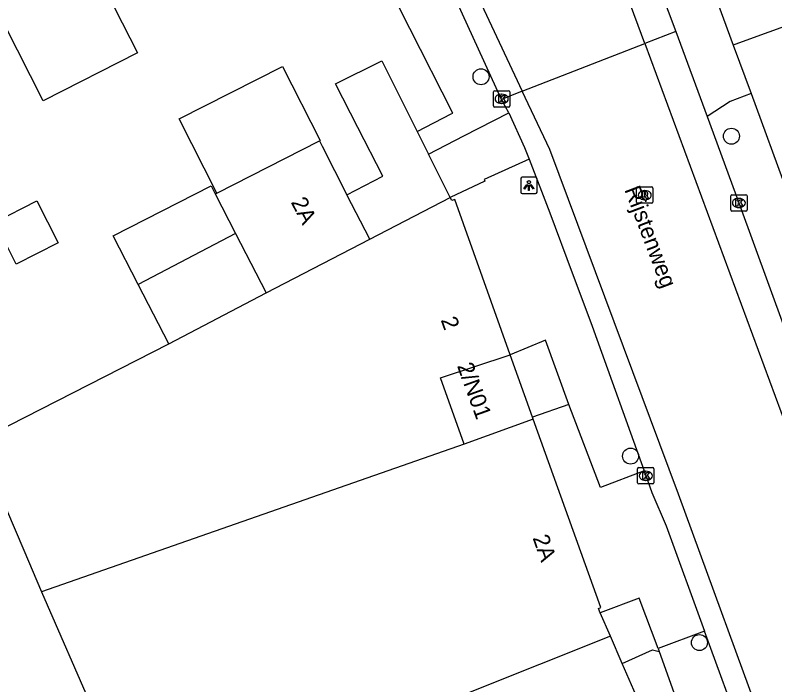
# Model space of a CAD drawing. Extents: x 158087 to 159494, y 382905 to 383981.
# Drawn here: x 158950.15 to 158996.6, y 383170.24 to 383211.21 of the extents above; entities that cross this region are included whole.
import ezdxf

# ---------------------------------------------------------------- set-up
doc = ezdxf.new("R2010")
doc.units = 0
for name, color, linetype in [('IMGEO_Boom', 7, 'Continuous'), ('IMGEO_Kolk', 7, 'Continuous'), ('IMGEO_Lichtpunt', 7, 'Continuous'), ('IMGEO_Openbare_ruimte_label', 7, 'Continuous'), ('IMGEO_Pand', 7, 'Continuous'), ('IMGEO_Pand_nummerreeks', 7, 'Continuous'), ('IMGEO_Parkeervlak_open', 7, 'Continuous'), ('IMGEO_Rijbaan_lokaal_gesloten', 7, 'Continuous'), ('IMGEO_Rijbaan_lokaal_open', 7, 'Continuous'), ('IMGEO_Rioolput', 7, 'Continuous'), ('IMGEO_Voetpad_open', 7, 'Continuous')]:
    doc.layers.add(name, color=color, linetype=linetype)

msp = doc.modelspace()

# ---------------------------------------------------------------- linework, layer by layer
at = {"layer": 'IMGEO_Boom'}
for centre in [(158978.635, 383207.441), (158993.945, 383203.801), (158987.78, 383184.23), (158991.991, 383172.818)]:
    msp.add_circle(centre, 0.489, dxfattribs=at)
at = {"layer": 'IMGEO_Kolk'}
for p, q in [((158979.396, 383205.659), (158979.396, 383206.511)), ((158979.471, 383206.585), (158980.323, 383206.585)), ((158979.884, 383206.365), (158979.909, 383206.365)), ((158980.397, 383206.511), (158980.397, 383205.659)), ((158979.907, 383205.805), (158979.882, 383205.805)), ((158980.323, 383205.585), (158979.471, 383205.585)), ((158993.904, 383199.291), (158993.904, 383200.143)), ((158993.979, 383200.217), (158994.831, 383200.217)), ((158994.905, 383200.143), (158994.905, 383199.291)), ((158994.392, 383199.997), (158994.417, 383199.997)), ((158994.831, 383199.217), (158993.979, 383199.217)), ((158994.415, 383199.437), (158994.39, 383199.437)), ((158988.209, 383182.598), (158988.209, 383183.45)), ((158988.284, 383183.524), (158989.136, 383183.524)), ((158989.21, 383183.45), (158989.21, 383182.598)), ((158988.697, 383183.304), (158988.722, 383183.304)), ((158989.136, 383182.524), (158988.284, 383182.524)), ((158988.72, 383182.744), (158988.695, 383182.744))]:
    msp.add_line(p, q, dxfattribs=at)
for points in [[(158979.396, 383205.659), (158979.396, 383206.511)], [(158979.471, 383206.585), (158980.323, 383206.585)], [(158979.717, 383206.285), (158979.84, 383206.285), (158979.84, 383206.134), (158979.97, 383206.285), (158980.134, 383206.285), (158979.988, 383206.134), (158980.141, 383205.885), (158979.989, 383205.885), (158979.904, 383206.049), (158979.84, 383205.982), (158979.84, 383205.885), (158979.717, 383205.885), (158979.717, 383206.285)], [(158980.397, 383206.511), (158980.397, 383205.659)], [(158980.323, 383205.585), (158979.471, 383205.585)], [(158993.904, 383199.291), (158993.904, 383200.143)], [(158993.979, 383200.217), (158994.831, 383200.217)], [(158994.905, 383200.143), (158994.905, 383199.291)], [(158994.225, 383199.917), (158994.348, 383199.917), (158994.348, 383199.766), (158994.478, 383199.917), (158994.642, 383199.917), (158994.496, 383199.766), (158994.649, 383199.517), (158994.497, 383199.517), (158994.412, 383199.681), (158994.348, 383199.614), (158994.348, 383199.517), (158994.225, 383199.517), (158994.225, 383199.917)], [(158994.831, 383199.217), (158993.979, 383199.217)], [(158988.209, 383182.598), (158988.209, 383183.45)], [(158988.284, 383183.524), (158989.136, 383183.524)], [(158989.21, 383183.45), (158989.21, 383182.598)], [(158988.53, 383183.224), (158988.653, 383183.224), (158988.653, 383183.073), (158988.783, 383183.224), (158988.947, 383183.224), (158988.801, 383183.073), (158988.954, 383182.824), (158988.802, 383182.824), (158988.717, 383182.988), (158988.653, 383182.921), (158988.653, 383182.824), (158988.53, 383182.824), (158988.53, 383183.224)], [(158989.136, 383182.524), (158988.284, 383182.524)]]:
    msp.add_lwpolyline(points, dxfattribs=at)
for centre, start, end in [((158979.473, 383206.509), 91.552, 178.448), ((158979.473, 383206.509), 91.552, 178.448), ((158980.321, 383206.509), 1.552, 88.448), ((158980.321, 383206.509), 1.552, 88.448), ((158979.473, 383205.661), 181.552, 268.448), ((158979.473, 383205.661), 181.552, 268.448), ((158980.321, 383205.661), 271.552, 358.448), ((158980.321, 383205.661), 271.552, 358.448), ((158993.981, 383200.141), 91.552, 178.448), ((158993.981, 383200.141), 91.552, 178.448), ((158994.829, 383200.141), 1.552, 88.448), ((158994.829, 383200.141), 1.552, 88.448), ((158993.981, 383199.293), 181.552, 268.448), ((158993.981, 383199.293), 181.552, 268.448), ((158994.829, 383199.293), 271.552, 358.448), ((158994.829, 383199.293), 271.552, 358.448), ((158988.286, 383183.448), 91.552, 178.448), ((158988.286, 383183.448), 91.552, 178.448), ((158989.134, 383183.448), 1.552, 88.448), ((158989.134, 383183.448), 1.552, 88.448), ((158988.286, 383182.6), 181.552, 268.448), ((158988.286, 383182.6), 181.552, 268.448), ((158989.134, 383182.6), 271.552, 358.448), ((158989.134, 383182.6), 271.552, 358.448)]:
    msp.add_arc(centre, 0.0765, start, end, dxfattribs=at)
for centre, major_axis, ratio, start_param, end_param in [((158979.883, 383206.085), (-0.387, 0.002), 0.722429, 4.712389, 7.853982), ((158979.908, 383206.085), (-0.39, 0.002), 0.717154, 1.570796, 4.712389), ((158994.391, 383199.717), (-0.387, 0.002), 0.722429, 4.712389, 7.853982), ((158994.416, 383199.717), (-0.39, 0.002), 0.717154, 1.570796, 4.712389), ((158988.696, 383183.024), (-0.387, 0.002), 0.722429, 4.712389, 7.853982), ((158988.721, 383183.024), (-0.39, 0.002), 0.717154, 1.570796, 4.712389)]:
    msp.add_ellipse(centre, major_axis=major_axis, ratio=ratio, start_param=start_param, end_param=end_param, dxfattribs=at)
at = {"layer": 'IMGEO_Lichtpunt'}
for p, q in [((158981.062, 383201.192), (158981.062, 383200.385)), ((158981.062, 383201.192), (158981.062, 383200.385)), ((158981.964, 383201.287), (158981.156, 383201.287)), ((158981.964, 383201.287), (158981.156, 383201.287)), ((158982.058, 383200.385), (158982.058, 383201.192)), ((158982.058, 383200.385), (158982.058, 383201.192)), ((158981.156, 383200.291), (158981.964, 383200.291)), ((158981.156, 383200.291), (158981.964, 383200.291))]:
    msp.add_line(p, q, dxfattribs=at)
for points in [[(158981.436, 383200.856), (158981.475, 383200.828), (158981.287, 383200.566), (158981.249, 383200.593), (158981.436, 383200.856)], [(158981.538, 383200.808), (158981.585, 383200.808), (158981.585, 383200.486), (158981.538, 383200.486), (158981.538, 383200.808)], [(158981.648, 383200.828), (158981.686, 383200.855), (158981.873, 383200.593), (158981.834, 383200.565), (158981.648, 383200.828)]]:
    msp.add_lwpolyline(points, dxfattribs=at)
msp.add_circle((158981.561, 383200.99), 0.0994, dxfattribs=at)
for centre, start, end in [((158981.156, 383201.192), 90, 180), ((158981.156, 383201.192), 90, 180), ((158981.964, 383201.192), 0, 90), ((158981.964, 383201.192), 0, 90), ((158981.156, 383200.385), 180, 270), ((158981.156, 383200.385), 180, 270), ((158981.964, 383200.385), 270, 0), ((158981.964, 383200.385), 270, 360)]:
    msp.add_arc(centre, 0.0946, start, end, dxfattribs=at)
at = {"layer": 'IMGEO_Pand'}
for points in [[(158951.687, 383220.632), (158953.945, 383216.171), (158955.29, 383213.514), (158957.633, 383208.903), (158951.862, 383205.97), (158949.515, 383210.589)], [(158962.476, 383200.324), (158960.172, 383204.856), (158966.496, 383208.07), (158968.799, 383203.537), (158968.75, 383203.512)], [(158970.438, 383200.222), (158972.631, 383201.359), (158971.1, 383204.343), (158969.738, 383206.996), (158972.577, 383208.412), (158974.73, 383204.096)], [(158974.73, 383204.096), (158975.421, 383202.712)], [(158962.476, 383200.324), (158968.75, 383203.512)], [(158968.75, 383203.512), (158968.913, 383203.195), (158970.438, 383200.222)], [(158976.75, 383200.048), (158975.421, 383202.712)], [(158957.677, 383194.726), (158956.148, 383197.704), (158962.131, 383200.774), (158962.386, 383200.278)], [(158962.386, 383200.278), (158962.476, 383200.324)], [(158962.386, 383200.278), (158963.628, 383197.857)], [(158971.835, 383197.5), (158970.438, 383200.222)], [(158948.909, 383198.536), (158951.472, 383199.841), (158952.776, 383197.278), (158950.214, 383195.973), (158948.909, 383198.536)], [(158971.835, 383197.5), (158976.75, 383200.048)], [(158980.424, 383190.435), (158977.027, 383199.938), (158976.844, 383199.859), (158976.75, 383200.048)], [(158963.628, 383197.857), (158957.677, 383194.726)], [(158963.628, 383197.857), (158965.497, 383194.213)], [(158965.497, 383194.213), (158971.835, 383197.5)], [(158959.542, 383191.092), (158957.677, 383194.726)], [(158959.542, 383191.092), (158965.497, 383194.213)], [(158947.827, 383185.128), (158959.542, 383191.092)], [(158977.595, 383184.959), (158976.148, 383189.009), (158980.424, 383190.435)], [(158981.792, 383186.607), (158980.424, 383190.435)], [(158981.831, 383186.499), (158977.595, 383184.959)], [(158981.831, 383186.499), (158981.792, 383186.607)], [(158985.919, 383174.646), (158985.809, 383174.899), (158985.955, 383174.962), (158981.831, 383186.499)], [(158947.827, 383185.128), (158948.815, 383182.82), (158949.589, 383181.013), (158949.612, 383180.96), (158950.677, 383178.473), (158951.764, 383175.933)], [(158977.595, 383184.959), (158951.764, 383175.933)], [(158951.764, 383175.933), (158958.165, 383161.234)], [(158986.545, 383173.21), (158985.919, 383174.646)], [(158986.545, 383173.21), (158977.877, 383169.742)], [(158987.27, 383171.548), (158986.545, 383173.21)], [(158990.729, 383161.708), (158990.892, 383161.779), (158988.318, 383167.716), (158988.842, 383167.943), (158987.27, 383171.548)]]:
    msp.add_lwpolyline(points, dxfattribs=at)
at = {"layer": 'IMGEO_Parkeervlak_open'}
for points in [[(158990.543, 383210.2), (158988.654, 383209.465)], [(158981.159, 383206.547), (158979.89, 383206.053)]]:
    msp.add_lwpolyline(points, dxfattribs=at)
at = {"layer": 'IMGEO_Rijbaan_lokaal_gesloten'}
for points in [[(158988.654, 383209.465), (158985.007, 383219.346)], [(158976.616, 383216.229), (158981.159, 383206.547)], [(158981.159, 383206.547), (158988.654, 383209.465)]]:
    msp.add_lwpolyline(points, dxfattribs=at)
at = {"layer": 'IMGEO_Rijbaan_lokaal_open'}
for points in [[(158988.654, 383209.465), (158998.347, 383183.201)], [(158996.399, 383166.311), (158990.716, 383181.896), (158982.834, 383202.978), (158981.159, 383206.547)]]:
    msp.add_lwpolyline(points, dxfattribs=at)
at = {"layer": 'IMGEO_Rioolput'}
for p, q in [((158988.145, 383199.772), (158988.145, 383200.624)), ((158988.22, 383200.698), (158989.072, 383200.698)), ((158989.146, 383200.624), (158989.146, 383199.772)), ((158988.633, 383200.478), (158988.658, 383200.478)), ((158989.072, 383199.698), (158988.22, 383199.698)), ((158988.656, 383199.918), (158988.631, 383199.918))]:
    msp.add_line(p, q, dxfattribs=at)
for points in [[(158988.145, 383199.772), (158988.145, 383200.624)], [(158988.22, 383200.698), (158989.072, 383200.698)], [(158989.146, 383200.624), (158989.146, 383199.772)], [(158988.734, 383200.396), (158988.482, 383200.398), (158988.482, 383199.998)], [(158988.482, 383199.998), (158988.606, 383199.998), (158988.606, 383200.16), (158988.617, 383200.16)], [(158988.66, 383200.317), (158988.606, 383200.317), (158988.606, 383200.236)], [(158988.606, 383200.236), (158988.658, 383200.236)], [(158988.664, 383200.131), (158988.735, 383199.998), (158988.875, 383199.998), (158988.81, 383200.124)], [(158989.072, 383199.698), (158988.22, 383199.698)]]:
    msp.add_lwpolyline(points, dxfattribs=at)
for centre, radius, start, end in [((158988.222, 383200.622), 0.0765, 91.552, 178.448), ((158988.222, 383200.622), 0.0765, 91.552, 178.448), ((158989.07, 383200.622), 0.0765, 1.552, 88.448), ((158989.07, 383200.622), 0.0765, 1.552, 88.448), ((158988.616, 383200.107), 0.0533, 26.0293, 88.6989), ((158988.642, 383200.425), 0.19, 274.7715, 282.9687), ((158988.666, 383200.221), 0.0964, 77.0061, 93.1865), ((158988.68, 383200.278), 0.0378, 276.6634, 79.6772), ((158988.733, 383200.286), 0.109, 350.3612, 89.416), ((158988.731, 383200.286), 0.112, 277.5842, 350.9817), ((158988.715, 383200.071), 0.108, 29.5134, 73.7905), ((158988.222, 383199.774), 0.0765, 181.552, 268.448), ((158988.222, 383199.774), 0.0765, 181.552, 268.448), ((158989.07, 383199.774), 0.0765, 271.552, 358.448), ((158989.07, 383199.774), 0.0765, 271.552, 358.448)]:
    msp.add_arc(centre, radius, start, end, dxfattribs=at)
for centre, major_axis, ratio, start_param, end_param in [((158988.632, 383200.198), (-0.387, 0.002), 0.722429, 4.712389, 7.853982), ((158988.657, 383200.198), (-0.39, 0.002), 0.717154, 1.570796, 4.712389)]:
    msp.add_ellipse(centre, major_axis=major_axis, ratio=ratio, start_param=start_param, end_param=end_param, dxfattribs=at)
at = {"layer": 'IMGEO_Voetpad_open'}
for points in [[(158974.73, 383204.096), (158976.819, 383205.166), (158976.908, 383205.212), (158974.283, 383210.388), (158967.134, 383224.568), (158966.431, 383225.834)], [(158979.89, 383206.053), (158976.087, 383214.36), (158975.442, 383215.798)], [(158991.684, 383215.835), (158994.062, 383209.367)], [(158988.612, 383215.376), (158990.543, 383210.2)], [(158998.06, 383212.031), (158998.312, 383210.911), (158994.163, 383209.402), (158994.062, 383209.367)], [(158990.543, 383210.2), (158992.455, 383205.009)], [(158994.062, 383209.367), (158995.149, 383206.411)], [(158995.149, 383206.411), (158993.866, 383205.922), (158992.455, 383205.009)], [(158995.149, 383206.411), (158997.381, 383200.329), (159001.262, 383189.731), (159003.718, 383183.188)], [(158980.339, 383205.228), (158979.89, 383206.053)], [(158975.421, 383202.712), (158977.59, 383203.822), (158980.339, 383205.228)], [(158980.339, 383205.228), (158981.302, 383203.12), (158981.577, 383202.404)], [(158992.455, 383205.009), (158994.404, 383199.717), (158999.018, 383187.022), (158999.116, 383186.813)], [(158981.577, 383202.404), (158978.829, 383201.15), (158978.877, 383201.044), (158976.75, 383200.048)], [(158981.577, 383202.404), (158982.847, 383199.105), (158984.214, 383195.447), (158985.416, 383192.232), (158985.541, 383191.897), (158988.605, 383183.32)], [(158984.012, 383187.384), (158982.57, 383191.33), (158980.424, 383190.435)], [(158984.012, 383187.384), (158981.792, 383186.607)], [(158988.605, 383183.32), (158985.933, 383182.306), (158984.012, 383187.384)], [(158988.605, 383183.32), (158989.075, 383182.005), (158989.963, 383179.956), (158992.301, 383173.529)], [(158989.457, 383172.457), (158988.307, 383175.538), (158985.919, 383174.646)], [(158992.301, 383173.529), (158989.457, 383172.457)], [(158994.785, 383166.767), (158994.675, 383167.001), (158992.301, 383173.529)], [(158987.27, 383171.548), (158989.12, 383172.368), (158989.524, 383172.274)], [(158989.457, 383172.457), (158989.524, 383172.274)], [(158989.524, 383172.274), (158993.666, 383160.69)]]:
    msp.add_lwpolyline(points, dxfattribs=at)

# ---------------------------------------------------------------- texts
at = {"layer": 'IMGEO_Openbare_ruimte_label'}
msp.add_text('Rijstenweg', height=1, rotation=290.7371, dxfattribs=at).set_placement((158987.388, 383200.537))
at = {"layer": 'IMGEO_Pand_nummerreeks'}
for s, rotation, p in [('2A', 297.1981, (158966.99, 383199.765)), ('2', 289.5147, (158976.161, 383192.563)), ('2/N01', 289.8552, (158977.159, 383189.755)), ('2A', 289.4746, (158981.779, 383179.227))]:
    msp.add_text(s, height=1, rotation=rotation, dxfattribs=at).set_placement(p)

doc.saveas('drawing.dxf')
